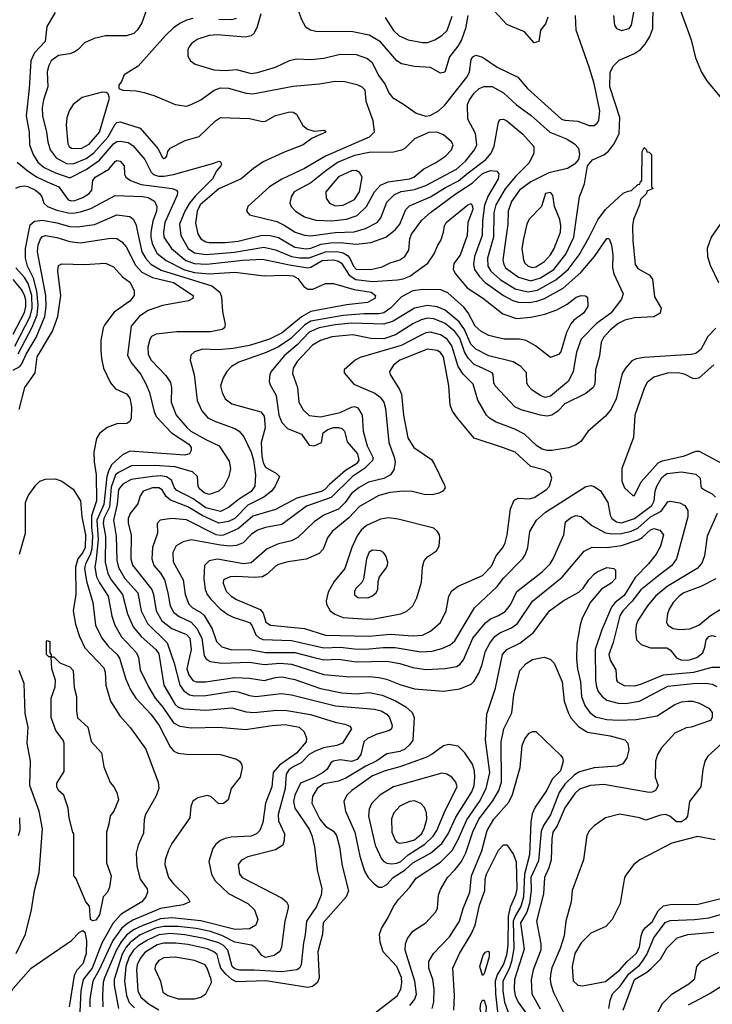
# Model space of a CAD drawing. Extents: x 997026 to 1115308, y 536381 to 619039.
# Tile 257 of 484: x 1053605 to 1057886, y 548331 to 554420. Entities that reach past the tile are written whole.
import ezdxf

# ---------------------------------------------------------------- set-up
doc = ezdxf.new("R2010")
doc.units = 0

msp = doc.modelspace()

# ---------------------------------------------------------------- linework, layer by layer
at = {"layer": '0CON20XD'}
for points in [[(1054401.2, 554515), (1054358.9, 554401.1), (1054332.6, 554357.4), (1054311.2, 554335), (1054265, 554320), (1054135, 554318.9), (1054065, 554303.6), (1054005, 554275.5), (1053967.1, 554235), (1053942.1, 554217.9), (1053915, 554208.2), (1053845, 554197.9), (1053799.5, 554165), (1053784, 554136), (1053775, 554097.5), (1053778.2, 554005), (1053751.6, 553925), (1053743.6, 553875), (1053745.3, 553825), (1053771.3, 553725), (1053778.2, 553665), (1053792.7, 553615), (1053829.6, 553565), (1053895, 553529.8), (1053935, 553527.7), (1054015, 553562.2), (1054063.5, 553596.5), (1054151.2, 553695), (1054195, 553773.8), (1054205, 553783.8), (1054225, 553787.1), (1054348.5, 553748.5), (1054460.9, 553620.9), (1054485, 553570), (1054495, 553562), (1054506.7, 553565), (1054513.3, 553575), (1054521.2, 553605), (1054535.7, 553624.3), (1054627.1, 553672.9), (1054713.5, 553696.5), (1054815, 553793.5), (1054845, 553814.4), (1055025, 553809.4), (1055105, 553790), (1055125, 553792.5), (1055185, 553827.1), (1055275, 553849.2), (1055295, 553847.1), (1055316, 553835), (1055355.5, 553765.5), (1055383.4, 553743.4), (1055425, 553730), (1055486.1, 553736.1), (1055497.5, 553725), (1055412.3, 553687.7), (1055356.7, 553645), (1055235, 553599.2), (1055109.7, 553540.3), (1055050.2, 553499.8), (1054974.3, 553435), (1054835, 553374.3), (1054720.6, 553275), (1054702.1, 553235), (1054691.1, 553161.1), (1054705.5, 553095.5), (1054725.3, 553065), (1054754.5, 553045), (1054775, 553040.9), (1054875, 553041.2), (1054955, 553050.3), (1055095, 553084.8), (1055145, 553086.5), (1055205, 553073), (1055305, 553012.1), (1055375, 553002.4), (1055405, 553006.9), (1055468.8, 553031.2), (1055525, 553040.3), (1055585, 553041.3), (1055685, 553030.5), (1055775, 553041.2), (1055868.9, 553075), (1055925, 553119.3), (1055954.8, 553155.2), (1055991.8, 553245), (1056015, 553268), (1056144.9, 553325.1), (1056237.4, 553382.6), (1056317, 553423), (1056377.9, 553472.1), (1056485.9, 553554.1), (1056519.3, 553595), (1056537.6, 553637.6), (1056564.4, 553785.6), (1056575, 553802), (1056595, 553804.3), (1056615, 553794.3), (1056715, 553711.1), (1056783.1, 553635), (1056783.1, 553595), (1056754.6, 553535), (1056669.4, 553450.6), (1056605, 553374.2), (1056547.6, 553275), (1056536.4, 553225), (1056534.5, 553075), (1056496.5, 552945), (1056498.6, 552895), (1056516.2, 552865), (1056575, 552813.4), (1056667.1, 552755), (1056745, 552737.4), (1056805, 552746.6), (1056919.4, 552810.6), (1056995.2, 552875), (1057062.3, 552965), (1057125.8, 553075), (1057178.1, 553181.9), (1057225, 553245.7), (1057335, 553346.2), (1057365, 553360), (1057387.5, 553362.5), (1057425, 553400), (1057438.3, 553401.7), (1057441.7, 553418.3), (1057450, 553425), (1057452.5, 553605), (1057465, 553630), (1057480, 553615), (1057481.7, 553601.7), (1057495, 553600), (1057510, 553585), (1057510, 553385), (1057520, 553375), (1057481.7, 553358.3), (1057480, 553345), (1057442.5, 553307.5), (1057436.7, 553275), (1057399.4, 553185), (1057393.6, 553145), (1057393.8, 553055), (1057408.6, 552905), (1057425, 552880.8), (1057473.3, 552855), (1057495, 552842), (1057515.8, 552815), (1057529.2, 552705), (1057570.8, 552635), (1057563.8, 552605), (1057525, 552581.9), (1057405.5, 552575.5), (1057345, 552560.7), (1057305, 552541.4), (1057255, 552500.4), (1057213.3, 552455), (1057198.2, 552425), (1057188.5, 552341.5), (1057163.9, 552255), (1057159.1, 552165), (1057149.5, 552145), (1057105, 552108.9), (1056975.3, 552044.7), (1056930.2, 551999.8), (1056895, 551974.6), (1056865, 551966.9), (1056825, 551973.2), (1056705, 552006.2), (1056665.7, 552025), (1056544.4, 552155), (1056535.6, 552175), (1056531.4, 552225), (1056524.4, 552235), (1056465.5, 552264.5)], [(1054675, 554427.2), (1054635, 554416.8), (1054595, 554396.9), (1054555, 554370), (1054505, 554320.9), (1054337.1, 554132.9), (1054250.5, 554079.5), (1054235, 554037.5), (1054217.5, 554015), (1054217.5, 553995), (1054242.9, 553982.9), (1054325, 553980), (1054375, 553969.4), (1054439.1, 553949.1), (1054565, 553894.4), (1054635, 553885.6), (1054665, 553894.4), (1054725, 553924.5), (1054806.8, 553983.2), (1054845, 553997.4), (1054896.3, 553996.3), (1055005, 553965.3), (1055045, 553961.8), (1055295, 554009.3), (1055457.9, 554022.1), (1055555, 554039.6), (1055615, 554038.2), (1055689.5, 554019.5), (1055720, 554005), (1055737.5, 553985), (1055744.3, 553915), (1055786.9, 553796.9), (1055795.2, 553724.8), (1055765, 553693.3), (1055495, 553576.1), (1055365, 553500.3), (1055225, 553433.4), (1055149.1, 553385), (1055014, 553265), (1055006.2, 553235), (1055025, 553212), (1055195, 553171.9), (1055239.9, 553149.9), (1055306.7, 553105), (1055366.1, 553086.1), (1055405, 553083.5), (1055555, 553102.8), (1055672.8, 553107.2), (1055741.7, 553128.3), (1055815, 553165.5), (1055836.4, 553193.6), (1055875, 553292.2), (1055920.7, 553339.3), (1055963.2, 553356.8), (1056045, 553369.4), (1056115, 553395.2), (1056305, 553494.3), (1056361.2, 553545), (1056416, 553615), (1056430, 553645), (1056421.5, 553715), (1056374.1, 553805), (1056373.8, 553895), (1056384.7, 553925), (1056415, 553966.2), (1056445, 553993.1), (1056475, 554007.2), (1056525, 554006.5), (1056595, 553968.1), (1056675, 553893.3), (1056767.3, 553827.3), (1056882.7, 553725), (1056985, 553682.6), (1057035, 553652.5), (1057058.1, 553625), (1057065.8, 553585), (1057058.8, 553555), (1057033.6, 553526.4), (1056990, 553500), (1056875, 553471.8), (1056763.9, 553416.1), (1056695, 553364.7), (1056645.3, 553295), (1056624.2, 553235), (1056621.1, 553155), (1056591.7, 552935), (1056596.9, 552905), (1056608.4, 552885), (1056687.4, 552827.4), (1056764.1, 552804.1), (1056825, 552823.4), (1056907.5, 552875), (1056981.1, 552968.9), (1057029.4, 553075), (1057042.4, 553165), (1057065.4, 553324.6), (1057095.6, 553405), (1057114.1, 553515.9), (1057145, 553552), (1057215, 553583.1), (1057245, 553606.9), (1057278.7, 553651.3), (1057311.2, 553715), (1057313.7, 553815), (1057253.4, 554003.4), (1057254.7, 554095.3), (1057275.5, 554135), (1057310.9, 554169.1), (1057405, 554209.6), (1057441.8, 554235), (1057471.5, 554268.5), (1057500, 554315), (1057519.1, 554365), (1057519.8, 554515)], [(1056375.2, 554445), (1056360, 554365), (1056335.2, 554295), (1056313.3, 554256.7), (1056260.6, 554189.4), (1056233.3, 554095), (1056205, 554089.2), (1056143.7, 554123.7), (1056045, 554129.2), (1055965, 554147.5), (1055935, 554165.5), (1055835, 554281.8), (1055765, 554324.1), (1055665, 554344.7), (1055435, 554346.4), (1055401.2, 554355), (1055373.7, 554373.7), (1055348.3, 554418.3), (1055303.6, 554545)], [(1057675.2, 554515), (1057755.3, 554295), (1057783, 554183), (1057819.4, 554095), (1057852, 554042), (1057942.1, 553932.1)], [(1053823.8, 554465), (1053771.8, 554378.2), (1053763.1, 554285), (1053695.8, 554214.2), (1053673.8, 554165), (1053664.2, 553995), (1053644.2, 553825), (1053663.4, 553723.4), (1053664.7, 553645), (1053687.4, 553585), (1053717.8, 553537.8), (1053756.8, 553505), (1053825, 553472.2), (1053915, 553441.6), (1054015, 553493.3), (1054098.1, 553551.9), (1054185, 553650.9), (1054205, 553666), (1054225, 553668.3), (1054275, 553661.1), (1054305, 553642.4), (1054377.3, 553555), (1054416.9, 553476.9), (1054432.6, 553462.6), (1054462.4, 553452.4), (1054495, 553451.7), (1054555, 553463.2), (1054805, 553531.4), (1054835, 553545.6), (1054845, 553541.2), (1054852.5, 553525), (1054848.6, 553515), (1054823, 553487), (1054797.5, 553435), (1054690.6, 553329.4), (1054654.4, 553285), (1054625.7, 553235), (1054593.2, 553155), (1054600.9, 553085), (1054646.6, 553005), (1054685, 552978.7), (1054757.6, 552967.6), (1054931.9, 552981.9), (1055112.9, 553012.9), (1055185, 552997.2), (1055284.9, 552954.9), (1055336.6, 552946.6), (1055395, 552946.9), (1055495, 552984.4), (1055565, 552985.7), (1055605, 552977.2), (1055631.4, 552961.4), (1055645.2, 552945), (1055667.5, 552895), (1055685, 552877.6), (1055776.2, 552875), (1055845, 552891.2), (1055893.8, 552916.2), (1055955, 552935.3), (1055984.6, 552955), (1056009.3, 552995), (1056016.5, 553065), (1056027.2, 553092.8), (1056090.5, 553179.5), (1056145, 553228.2), (1056302.2, 553345), (1056401.3, 553408.7), (1056465, 553467.9), (1056515, 553487.5), (1056553.4, 553483.4), (1056566, 553466), (1056562.9, 553435), (1056500.1, 553329.9), (1056476.9, 553273.1), (1056465.5, 553175), (1056464.1, 553085), (1056415.6, 552955), (1056409.8, 552905), (1056416.5, 552875), (1056444.3, 552834.3), (1056481.8, 552795), (1056595, 552713.8), (1056653.1, 552683.1), (1056685, 552673.4), (1056755, 552670.8), (1056801.9, 552678.1), (1056849.1, 552695), (1056965, 552760.4), (1057073.5, 552856.5), (1057157.5, 552955), (1057235, 553066.5), (1057245, 553066.7), (1057250.2, 553060.2), (1057262.5, 553025), (1057270.2, 552965), (1057269.7, 552885), (1057277.7, 552847.7), (1057334.6, 552725), (1057325, 552690.6), (1057258.8, 552605), (1057169.8, 552540.2), (1057075.2, 552444.8), (1057047.4, 552362.6), (1057026.1, 552245), (1056997.5, 552185), (1056885, 552090.9), (1056852.5, 552082.5), (1056822.2, 552095), (1056770.7, 552130.7), (1056747.5, 552155), (1056740.5, 552175), (1056736.5, 552235), (1056703.5, 552275), (1056655, 552303.4), (1056505, 552341), (1056425, 552381.2), (1056394.1, 552414.1), (1056353.8, 552503.8), (1056322, 552552), (1056235, 552623.4), (1056185, 552644.8), (1056125, 552653), (1056045, 552635.2), (1055913.7, 552556.3), (1055855, 552536.2), (1055655, 552542.2), (1055555, 552533.2), (1055456.4, 552513.6), (1055395, 552488.3), (1055320.5, 552409.5), (1055239.7, 552340.3), (1055158.5, 552245), (1055150, 552225), (1055147.1, 552185), (1055151.4, 552165), (1055189.6, 552095), (1055205.9, 551975), (1055225, 551929.4), (1055260.7, 551890.7), (1055346.2, 551856.2), (1055395, 551788.2), (1055425, 551785.4), (1055470, 551805), (1055480.8, 551865), (1055508.6, 551885), (1055545, 551896.8), (1055575, 551898.3), (1055595, 551891.8), (1055612, 551875), (1055629.9, 551809.9), (1055693.5, 551735), (1055700.2, 551695), (1055686.8, 551673.2), (1055617.9, 551632.1), (1055520, 551545), (1055491.1, 551515), (1055468.1, 551501.9), (1055318.8, 551461.2), (1055185, 551389.8), (1055045, 551348.6), (1054957.6, 551272.4), (1054865, 551231.8), (1054845, 551229), (1054819.6, 551235), (1054635, 551326.7), (1054545, 551335.3), (1054472.5, 551325), (1054454.4, 551305), (1054456.7, 551245), (1054424.7, 551155.3), (1054421.1, 551085), (1054433.1, 551045), (1054475, 550996.9), (1054500.8, 550955), (1054520.7, 550875), (1054533.8, 550795), (1054555.8, 550755.8), (1054589.6, 550729.6), (1054665, 550693.9), (1054700.6, 550655), (1054730.9, 550595), (1054745.6, 550485.6), (1054757, 550467), (1054781.7, 550451.7), (1054855, 550440.2), (1055025, 550447), (1055115, 550431.9), (1055215, 550439.5), (1055284.5, 550434.5), (1055485, 550371.4), (1055645, 550355.8), (1055765, 550358.8), (1055825, 550352.1), (1055872.4, 550342.4), (1055955, 550309.3), (1056045, 550281.3), (1056225, 550266.7), (1056325, 550281.5), (1056395, 550311.1), (1056415, 550330), (1056442.3, 550377.7), (1056461.3, 550425), (1056484.8, 550515.2), (1056511.8, 550565), (1056542.7, 550605), (1056572.7, 550627.3), (1056645, 550658.8), (1056682.7, 550685), (1056775, 550824.6), (1056957.1, 550972.9), (1057095, 551132.1), (1057143.1, 551156.9), (1057236.1, 551156.1), (1057325, 551168.4), (1057427.3, 551202.7), (1057453, 551217), (1057505, 551264.2), (1057525, 551273.6), (1057562.6, 551262.6), (1057583.6, 551235), (1057566.2, 551163.8), (1057539.6, 551115), (1057491.5, 551055), (1057408.8, 550971.2), (1057340.4, 550859.6), (1057285.4, 550814.6), (1057263.6, 550786.4), (1057203.2, 550646.8), (1057161.6, 550525), (1057164.4, 550334.4), (1057169.7, 550295), (1057181.5, 550265), (1057204.8, 550234.8), (1057235, 550211.3), (1057305, 550192.9), (1057350.1, 550190.1), (1057435, 550205.3), (1057611.7, 550298.3), (1057767.5, 550315), (1057845, 550317.3), (1057885, 550310.8), (1057915, 550296.6)], [(1055094.8, 554455.2), (1055073.5, 554375), (1055053.6, 554336.4), (1055035, 554320), (1054998.9, 554311.1), (1054825, 554326.7), (1054775, 554322.3), (1054705, 554299.5), (1054669.2, 554275), (1054655, 554256.2), (1054644.1, 554234.1), (1054644, 554195), (1054661.2, 554165), (1054690, 554145), (1054805, 554109.5), (1054875, 554104.6), (1054945, 554111.2), (1055035, 554087.5), (1055075, 554093.5), (1055185, 554126.5), (1055273.1, 554166.9), (1055315, 554177.5), (1055405, 554172.7), (1055485, 554181.5), (1055585, 554205.4), (1055685.3, 554205.3), (1055755, 554180), (1055782.5, 554155), (1055822.4, 554075), (1055862.2, 554022.2), (1055887, 553967), (1055908.5, 553938.5), (1055978.1, 553898.1), (1056055, 553841.2), (1056115, 553823.8), (1056142.3, 553827.7), (1056193.2, 553856.8), (1056231.4, 553888.6), (1056369.4, 554065), (1056384.7, 554095), (1056396.3, 554173.7), (1056405, 554189.2), (1056425, 554199.2), (1056465, 554188), (1056555.8, 554125), (1056683.8, 554063.8), (1056744.4, 553995), (1056954.4, 553804.4), (1056975, 553797.5), (1057055, 553791.1), (1057125, 553764.5), (1057155, 553765.6), (1057175, 553780), (1057185, 553796.2), (1057190, 553855), (1057155.2, 554025.2), (1057125.5, 554125), (1057044.5, 554355), (1057040, 554445)], [(1055863.7, 554433.7), (1055915, 554353.6), (1055950.6, 554320.6), (1056005, 554295.4), (1056095, 554278.8), (1056125, 554277.9), (1056170, 554295), (1056215, 554320.9), (1056246.6, 554353.4), (1056278.7, 554441.3)], [(1056870.4, 554435), (1056855.4, 554394.6), (1056824, 554355), (1056813.3, 554285), (1056785, 554276.2), (1056724.6, 554344.6), (1056615, 554390), (1056535, 554476.1)], [(1057276, 554445), (1057282, 554385), (1057293.3, 554365), (1057325, 554352.9), (1057371.2, 554365), (1057385.8, 554385), (1057403.2, 554476.8)], [(1054942.3, 554427.7), (1054915, 554419.3), (1054835, 554421)], [(1053985, 553623.9), (1054035, 553649.5), (1054098.1, 553725), (1054158.8, 553935), (1054150.7, 553960.7), (1054139.5, 553969.5), (1054115, 553972), (1053991.3, 553938.7), (1053935.6, 553895), (1053910, 553855), (1053896.6, 553813.4), (1053891.9, 553768.1), (1053902.6, 553652.6), (1053911.5, 553635), (1053925, 553624.7), (1053985, 553623.9)], [(1055535, 553174.8), (1055624.8, 553185.2), (1055691.3, 553208.7), (1055749.2, 553265), (1055797.9, 553355), (1055835, 553395.8), (1055882.6, 553417.4), (1056013.8, 553435), (1056041.9, 553445), (1056102.2, 553497.8), (1056175, 553534.6), (1056237.1, 553575), (1056274.3, 553615), (1056284.2, 553645), (1056274, 553665), (1056225, 553708), (1056183.6, 553723.6), (1056133, 553723), (1056045, 553683.8), (1055986.2, 553623.8), (1055965, 553612.2), (1055915, 553601.2), (1055765, 553598.1), (1055675, 553580.7), (1055572.3, 553537.7), (1055497.6, 553485), (1055405, 553411.2), (1055301.5, 553355), (1055283.5, 553325), (1055274.4, 553285), (1055282.2, 553265), (1055308.9, 553235), (1055365, 553199.6), (1055435, 553179.2), (1055535, 553174.8)], [(1053588.3, 553538.3), (1053660.1, 553480.1), (1053712.3, 553445), (1053775, 553416.3), (1053846, 553386), (1053905, 553305.7), (1053925, 553299), (1053945, 553301.5), (1053995, 553319.6), (1054034.6, 553345), (1054051.5, 553365), (1054057.7, 553425), (1054071.5, 553445), (1054154.8, 553495.2), (1054195, 553543.5), (1054205, 553549.1), (1054225, 553545.5), (1054250, 553515), (1054253.1, 553465), (1054260.6, 553445), (1054289.4, 553425), (1054355, 553401.2), (1054546.5, 553376.5), (1054574.7, 553364.7), (1054580.5, 553355), (1054577.7, 553335), (1054501.9, 553165), (1054493.4, 553105), (1054495.2, 553075), (1054543.4, 553005), (1054630.8, 552930.8), (1054685, 552911.9), (1054761.6, 552908.4), (1054985, 552932.8), (1055105, 552938), (1055272.7, 552902.7), (1055385, 552886), (1055405, 552890), (1055475, 552929.7), (1055545, 552935.1), (1055575, 552927.2), (1055593.1, 552915), (1055640.5, 552840.5), (1055683.4, 552813.4), (1055785, 552800.9), (1055940, 552810), (1055975, 552816.2), (1056017.1, 552832.9), (1056128.6, 552915), (1056167.6, 552972.4), (1056188.6, 553025), (1056208, 553055), (1056224.4, 553105.6), (1056230, 553145), (1056241.9, 553165), (1056375, 553275.6), (1056395, 553282.5), (1056404.5, 553265), (1056405.2, 553245), (1056375.6, 553165), (1056370.6, 553085), (1056327.1, 552962.9), (1056288.5, 552911.5), (1056284.5, 552875), (1056298.3, 552848.3), (1056371.7, 552761.7), (1056465, 552699.5), (1056591.1, 552601.1), (1056675, 552572.5), (1056765, 552580.9), (1056851.8, 552598.2), (1056925, 552626.2), (1056988.8, 552661.2), (1057045, 552703.1), (1057075, 552714.2), (1057102.3, 552712.3), (1057115, 552702.5), (1057115.8, 552645.8), (1057090, 552605), (1057029.4, 552560.6), (1057010.6, 552539.4), (1056984.8, 552485.2), (1056950.6, 552365), (1056935, 552349.2), (1056885, 552330), (1056793.8, 552403.8), (1056736.4, 552436.4), (1056695, 552443.3), (1056600, 552445), (1056545, 552455.6), (1056505, 552467.5), (1056455, 552492.7), (1056420.9, 552525), (1056377.7, 552607.7), (1056351.1, 552641.1), (1056251.3, 552731.3), (1056208.8, 552748.8), (1056098.9, 552751.1), (1056035, 552743.1), (1055965, 552705.5), (1055895.9, 552635), (1055855, 552606.5), (1055825, 552600.4), (1055735, 552600.2), (1055605, 552590.7), (1055403.8, 552556.2), (1055366.5, 552533.5), (1055280.9, 552449.1), (1055205, 552396.3), (1055128, 552362), (1054958.3, 552301.7), (1054914.4, 552275), (1054884.4, 552245), (1054862.2, 552205), (1054846.9, 552155), (1054855.6, 552115), (1054874.7, 552074.7), (1054915, 552044.5), (1055095, 551994.3), (1055115, 551968.8), (1055122.4, 551895), (1055097.8, 551805), (1055101.2, 551721.2), (1055109.8, 551679.8), (1055125, 551651.5), (1055192.6, 551612.6), (1055211.2, 551595), (1055183.3, 551535), (1055160.5, 551505), (1055114, 551466), (1055015, 551418), (1054935, 551335.7), (1054895, 551315.6), (1054835, 551305.6), (1054733, 551353), (1054645, 551406.7), (1054537.4, 551447.4), (1054510.3, 551470.3), (1054485, 551512.3), (1054465, 551524.7), (1054425, 551524.7), (1054367.5, 551505), (1054348.6, 551475), (1054335.6, 551425), (1054287.5, 551365), (1054275.3, 551335), (1054275.2, 551305.2), (1054292.9, 551235), (1054292.7, 551085), (1054302.5, 551047.5), (1054421.2, 550895), (1054431.9, 550865), (1054448.7, 550765), (1054482.6, 550702.6), (1054544.3, 550654.3), (1054635, 550616.7), (1054656.8, 550595), (1054664.2, 550525), (1054638.1, 550405), (1054649.2, 550369.2), (1054675, 550333.9), (1054695.3, 550325.3), (1054754.2, 550324.2), (1054935, 550351.2), (1055025, 550347.8), (1055115, 550334.2), (1055185, 550352), (1055225, 550355.2), (1055305, 550338.8), (1055464.1, 550284.1), (1055595, 550256.7), (1055685, 550251.7), (1055765, 550258.3), (1055845, 550242.7), (1055927.2, 550207.2), (1055991.2, 550171.2), (1056030.4, 550135), (1056042.5, 550105), (1056033.9, 549965), (1056014.1, 549935), (1055985, 549909.5), (1055955, 549893.9), (1055875, 549879.1), (1055813.2, 549836.8), (1055745, 549804.1), (1055620.8, 549729.2), (1055575, 549711.6), (1055485, 549694.1), (1055444.1, 549665), (1055414.7, 549615), (1055411.3, 549575), (1055459.2, 549475), (1055495, 549432.1), (1055545, 549401.9), (1055562.5, 549375), (1055582.5, 549305), (1055597.6, 549187.6), (1055636.4, 549033.6), (1055622.9, 548995), (1055480.7, 548835), (1055476.7, 548765), (1055447.5, 548655), (1055456.2, 548495), (1055445.6, 548465), (1055415, 548441.2), (1055385, 548435.4), (1055125.2, 548475.2), (1054945, 548469.2), (1054915, 548483.7), (1054878, 548518), (1054848.9, 548555), (1054840.6, 548580.6), (1054825, 548639.6), (1054805, 548656.2), (1054765, 548673.4), (1054645, 548699.8), (1054569.4, 548709.4), (1054495, 548709.8), (1054455, 548698.4), (1054378.6, 548651.4), (1054350, 548615), (1054331.5, 548575), (1054327, 548545), (1054335.8, 548415), (1054354.2, 548375), (1054405, 548331.7), (1054465, 548296.8)], [(1055555, 553268.8), (1055605, 553272.4), (1055675, 553308.4), (1055704.3, 553355), (1055721.1, 553445), (1055705, 553474.4), (1055685, 553487.9), (1055655, 553484.7), (1055575, 553448.1), (1055497.5, 553355), (1055499.1, 553315), (1055519.4, 553285), (1055555, 553268.8)], [(1053581.3, 553378.7), (1053605, 553388.7), (1053635, 553392.9), (1053655, 553388.3), (1053702.5, 553365), (1053727.8, 553345), (1053740.6, 553325), (1053752.9, 553285), (1053775.8, 553265), (1053835, 553240.7), (1053905, 553224.4), (1053935, 553222.7), (1053981.1, 553231.1), (1054045, 553252.7), (1054195, 553331.9), (1054365, 553325.6), (1054399.2, 553319.2), (1054437.8, 553297.8), (1054452.1, 553265), (1054449.6, 553235), (1054427.2, 553172.8), (1054416, 553105), (1054414.8, 553075), (1054423.7, 553035), (1054453.3, 552975), (1054509.7, 552929.7), (1054623.7, 552873.7), (1054685, 552856.4), (1054775, 552849), (1054935, 552858.8), (1055115, 552834.7), (1055245, 552840.2), (1055294.3, 552835), (1055325, 552818.3), (1055360.1, 552770.1), (1055385, 552754.1), (1055416.1, 552753.9), (1055495, 552788), (1055545, 552788.7), (1055672.1, 552752.1), (1055776.7, 552735), (1055803.1, 552715), (1055800, 552695), (1055755, 552670.7), (1055625.7, 552655.7), (1055405, 552615.7), (1055347.6, 552582.4), (1055227.3, 552482.7), (1055149.5, 552445), (1055025, 552405.6), (1054925, 552387.1), (1054831.7, 552378.3), (1054735, 552382.5), (1054685, 552366.5), (1054663.1, 552345), (1054659.4, 552315), (1054683.1, 552225), (1054701.2, 552065), (1054730.7, 552000.7), (1054768.1, 551958.1), (1054815, 551934), (1054935, 551891.8), (1054961.1, 551875), (1054989.9, 551839.9), (1055035, 551744.5), (1055049.2, 551695), (1055062.1, 551605), (1055057.8, 551535), (1055035, 551502.2), (1054962.4, 551457.6), (1054895, 551402.4), (1054845, 551379), (1054755, 551400.2), (1054677.3, 551457.3), (1054637.8, 551477.8), (1054575, 551507.5), (1054561, 551525), (1054542.9, 551572.9), (1054512.5, 551592.5), (1054475, 551597.9), (1054425, 551595.5), (1054294.6, 551575.4), (1054242.9, 551547.1), (1054215.2, 551515), (1054206.4, 551423.6), (1054183.5, 551325), (1054200.2, 551225), (1054206, 551075), (1054215, 551031.5), (1054255.2, 550965), (1054334.2, 550875), (1054356.2, 550765), (1054394.2, 550685), (1054515.8, 550565.8), (1054559.2, 550440.8), (1054595.2, 550305), (1054619.6, 550269.6), (1054655, 550244.8), (1054685, 550238.3), (1054755, 550240.6), (1054925, 550266.4), (1054955, 550262.5), (1055025, 550239.5), (1055065, 550235.3), (1055223.2, 550253.2), (1055285, 550243.7), (1055556.9, 550176.9), (1055798.8, 550155), (1055839.2, 550145), (1055874.5, 550125), (1055890.9, 550105), (1055907.1, 550055), (1055902.5, 550035), (1055891.4, 550025), (1055809.2, 549999.2), (1055755, 549975.2), (1055732.9, 549955), (1055714.2, 549875), (1055690, 549845), (1055655, 549833.4), (1055585, 549841.8), (1055543.3, 549835), (1055528.8, 549825), (1055506, 549785), (1055480.5, 549765), (1055425, 549732.8), (1055341.5, 549698.5), (1055305, 549624.4), (1055297.4, 549585), (1055304.8, 549544.8), (1055393.7, 549413.7), (1055410.8, 549375), (1055426.8, 549305), (1055442.6, 549162.6), (1055471.8, 549045), (1055468.4, 549005), (1055440, 548935), (1055376.9, 548845), (1055369.6, 548760.4), (1055358.3, 548711.7), (1055344.2, 548575), (1055333.9, 548555), (1055316.8, 548543.2), (1055225, 548532.6), (1055055, 548542.8), (1054965, 548541.6), (1054935, 548549.6), (1054917.3, 548565), (1054892.3, 548665), (1054865, 548693.9), (1054835, 548710.7), (1054745, 548737.4), (1054625, 548760.8), (1054535, 548768.2), (1054465, 548761.3), (1054395, 548728.3), (1054337.5, 548692.5), (1054308.1, 548665), (1054282, 548625), (1054260.5, 548565), (1054252.5, 548475), (1054263.9, 548385), (1054282.4, 548342.4), (1054315, 548309.5)], [(1056775, 552888.2), (1056795, 552892.2), (1056849.1, 552925), (1056885, 552964.6), (1056908.6, 553005), (1056947.3, 553105), (1056950, 553145), (1056944, 553184), (1056911.4, 553265), (1056900.8, 553335), (1056885, 553351.4), (1056855, 553343.8), (1056830.8, 553265), (1056753.8, 553186.2), (1056740.4, 553155), (1056718.5, 553065), (1056708.9, 553005), (1056718.2, 552935), (1056728.2, 552915), (1056748.6, 552895), (1056775, 552888.2)], [(1053596, 552354), (1053682.3, 552517.7), (1053713.1, 552595), (1053719.1, 552655), (1053711.3, 552741.3), (1053690.5, 552820.5), (1053653.3, 552895), (1053641, 552945), (1053641.5, 553005), (1053669.5, 553150.5), (1053697, 553173), (1053745, 553180), (1053835, 553164), (1053915, 553140.7), (1053961.7, 553138.3), (1054067.5, 553152.5), (1054205, 553212.3), (1054285, 553203.5), (1054306.6, 553186.6), (1054322.3, 553155), (1054360.2, 552985), (1054383.4, 552943.4), (1054415, 552908.1), (1054479.9, 552869.9), (1054793.3, 552773.3), (1054841.5, 552735), (1054852.5, 552705), (1054857.8, 552615), (1054875.8, 552534.2), (1054870.8, 552515), (1054856.7, 552503.3), (1054785, 552490), (1054575, 552490), (1054448.8, 552475), (1054419.2, 552460.8), (1054408.5, 552441.5), (1054396, 552395), (1054398.7, 552348.7), (1054416.9, 552315), (1054508.4, 552218.4), (1054535.9, 552175.9), (1054542.3, 552145), (1054541.2, 552055), (1054572.7, 551975), (1054639.3, 551895), (1054663.1, 551875), (1054755, 551823.1), (1054838.1, 551785), (1054898.9, 551688.9), (1054906.9, 551645), (1054897.5, 551595), (1054867.4, 551532.6), (1054835, 551504.4), (1054775, 551484), (1054745, 551494.1), (1054715, 551520.5), (1054708.2, 551535), (1054703.2, 551595), (1054672.8, 551622.8), (1054563.8, 551653.8), (1054437.3, 551662.7), (1054295, 551659.8), (1054215, 551619.4), (1054197.9, 551605), (1054170.3, 551529.7), (1054158.8, 551405), (1054125.1, 551334.9), (1054120.4, 551305), (1054135.7, 551225), (1054132.8, 551065), (1054150, 550995), (1054170.4, 550955), (1054240.5, 550865), (1054271.4, 550745), (1054305.5, 550665.5), (1054355.9, 550605), (1054445.3, 550525), (1054465, 550497.8), (1054494.7, 550305), (1054565, 550185.4), (1054585, 550168.7), (1054617.6, 550157.6), (1054755, 550150.2), (1054915, 550163.5), (1055005, 550140.2), (1055055, 550135.2), (1055195, 550149.2), (1055255, 550148.3), (1055402.8, 550122.8), (1055555, 550075.9), (1055615, 550063.8), (1055645, 550050.6), (1055655.8, 550035), (1055599.1, 549945), (1055565, 549931.3), (1055482.5, 549917.5), (1055426.2, 549895), (1055394.6, 549875.4), (1055345.4, 549824.6), (1055298.8, 549801.2), (1055268.7, 549781.3), (1055251.5, 549755), (1055245.2, 549665), (1055203.3, 549505), (1055204.7, 549465), (1055240.6, 549385), (1055240, 549345), (1055230.8, 549315), (1055185, 549286.7), (1055015, 549243.6), (1054975, 549222.9), (1054954.3, 549195), (1054964.3, 549135), (1054980.8, 549115), (1055227.6, 548987.6), (1055254, 548965), (1055264.2, 548945), (1055264.3, 548925), (1055242.7, 548845), (1055222.7, 548685), (1055213.1, 548656.9), (1055178.3, 548631.7), (1055125, 548621.2), (1055101.7, 548631.7), (1055076.5, 548665), (1055059.2, 548685), (1055037.2, 548697.2), (1054935, 548716), (1054855, 548756.6), (1054785, 548780.4), (1054695, 548799.5), (1054585, 548812.6), (1054495, 548811.8), (1054445, 548800.8), (1054350.4, 548759.6), (1054287.1, 548712.9), (1054263.1, 548685), (1054239, 548641), (1054188, 548485), (1054188.4, 548448.4), (1054214.5, 548304.5)], [(1057935.3, 553154.7), (1057878.9, 553075), (1057853.3, 553005), (1057855.6, 552955.6), (1057872, 552902), (1057923.6, 552793.6)], [(1053565, 552251.7), (1053605.5, 552274.5), (1053618.8, 552291.2), (1053645, 552351.2), (1053706.5, 552453.5), (1053760.2, 552585), (1053768.4, 552645), (1053765.5, 552715), (1053714.8, 552984.8), (1053719.3, 553025), (1053732.8, 553065), (1053745, 553078.5), (1053765, 553085.3), (1053835, 553073.6), (1053915, 553047.7), (1053980.4, 553040.4), (1054165, 553069.4), (1054205, 553067.3), (1054235.2, 553045.2), (1054262, 553015), (1054321.3, 552901.3), (1054359.1, 552859.1), (1054424.6, 552824.6), (1054555, 552793.7), (1054676.9, 552715), (1054674.2, 552695), (1054648.3, 552681.7), (1054487.4, 552652.6), (1054398.7, 552621.3), (1054345, 552585.9), (1054293.3, 552525), (1054271.3, 552345), (1054291.3, 552301.3), (1054353.2, 552225), (1054385, 552166.9), (1054407.8, 552115), (1054436, 551995), (1054448.5, 551965), (1054543.8, 551863.8), (1054651.2, 551795), (1054663.6, 551775), (1054665.4, 551754.6), (1054655, 551734.4), (1054625, 551726.2), (1054285, 551751.9), (1054240.6, 551729.4), (1054175, 551668.6), (1054155.1, 551634.9), (1054143.7, 551595), (1054125, 551422.5), (1054080.5, 551325), (1054090.3, 551205), (1054077.1, 551085), (1054069, 551035), (1054080.2, 550975), (1054097.1, 550937.1), (1054152.5, 550855), (1054175, 550731.2), (1054191.9, 550675), (1054233.1, 550603.1), (1054326.6, 550505), (1054338.4, 550475), (1054349.1, 550399.1), (1054401.6, 550295), (1054442.4, 550225), (1054489.2, 550169.2), (1054555, 550071.9), (1054595, 550051.8), (1054665, 550041.6), (1054835, 550045.3), (1054999.5, 550029.5), (1055165.6, 550054.4), (1055245, 550061.1), (1055333.1, 550045), (1055363.8, 550015), (1055377, 549977), (1055374.7, 549955), (1055315, 549884.8), (1055210.4, 549809.6), (1055172.4, 549765), (1055162.4, 549675), (1055123.4, 549575), (1055107.8, 549455), (1055089.5, 549405), (1055068.5, 549385), (1055035, 549370.2), (1054912.5, 549365), (1054875, 549357.1), (1054846.5, 549343.5), (1054818.1, 549321.9), (1054797.8, 549295), (1054774.4, 549215), (1054789.6, 549135), (1054813.6, 549095), (1054895, 549015.9), (1055014.8, 548954.8), (1055056.2, 548915), (1055077.5, 548855), (1055065, 548820.9), (1055025, 548797.2), (1054935.7, 548794.3), (1054725, 548848), (1054545, 548866.4), (1054475, 548858.7), (1054365, 548819), (1054307.7, 548792.3), (1054265, 548757.9), (1054232.6, 548717.4), (1054203.1, 548666.9), (1054128.9, 548495), (1054120.6, 548465), (1054116.5, 548385), (1054118.3, 548315)], [(1053601.5, 552008.5), (1053637.3, 552145), (1053700.5, 552235), (1053713.4, 552335), (1053807.3, 552492.7), (1053840.3, 552585), (1053858.2, 552715), (1053840.9, 552865), (1053845, 552900), (1053865, 552909.2), (1054005, 552905.4), (1054135, 552914.4), (1054185, 552891.4), (1054240.2, 552830.2), (1054285.8, 552795.8), (1054311.9, 552745), (1054311.9, 552715), (1054285, 552680), (1054189.5, 552610.5), (1054131.1, 552535), (1054121.1, 552515), (1054106.9, 552435), (1054105.6, 552375), (1054109.5, 552325), (1054123.5, 552265), (1054165, 552174), (1054197.4, 552137.4), (1054265, 552106), (1054285, 552078.8), (1054295.4, 552025), (1054293.6, 551956.4), (1054285, 551934), (1054267.3, 551922.7), (1054205, 551920.8), (1054145, 551896.9), (1054098.6, 551861.4), (1054079.4, 551830.6), (1054063.8, 551745), (1054064.6, 551685), (1054076.9, 551605), (1054079, 551445), (1054048.3, 551351.7), (1054049.1, 551279.1), (1054054.7, 551225), (1054051.5, 551148.5), (1054040.1, 551109.9), (1054011.5, 551055), (1054005.5, 551025), (1054016.6, 550946.6), (1054057.1, 550815), (1054072.4, 550675), (1054111.8, 550595), (1054153.7, 550543.7), (1054205, 550496.2), (1054221.4, 550471.4), (1054261.3, 550341.3), (1054289.6, 550275), (1054323.1, 550225), (1054414.6, 550125), (1054465.9, 550055), (1054535, 549922.9), (1054556.6, 549896.6), (1054585, 549883.5), (1054635, 549877.5), (1054846.4, 549876.4), (1054945, 549846), (1054963.9, 549833.9), (1054975.9, 549815.9), (1054980, 549795), (1054968, 549735), (1054911.2, 549665), (1054893.8, 549595), (1054865, 549572), (1054835, 549570), (1054785.6, 549615.6), (1054762.7, 549622.7), (1054705, 549607.1), (1054675, 549586.2), (1054662, 549555), (1054656, 549485), (1054545.6, 549325), (1054524.4, 549285), (1054504.4, 549225), (1054502.5, 549195), (1054525.5, 549115), (1054555, 549076.9), (1054645, 548990), (1054656.7, 548965), (1054615, 548946.9), (1054475, 548923.6), (1054305, 548850.7), (1054265, 548826.6), (1054235, 548799.6), (1054180.3, 548725), (1054096.9, 548545), (1054056.2, 548475), (1054038.6, 548365), (1054039.1, 548315)], [(1053575, 552400.2), (1053670.4, 552585), (1053681.9, 552635), (1053679, 552715), (1053657.4, 552787.4), (1053635, 552824.4), (1053579.8, 552885)], [(1053565, 552475.2), (1053635, 552608.9), (1053642.8, 552645), (1053641.6, 552685), (1053635, 552716.2), (1053615, 552751.9), (1053565, 552813.4)], [(1056465.5, 552264.5), (1056415, 552288.1), (1056376.7, 552326.7), (1056354.9, 552364.9), (1056325, 552450.6), (1056295, 552491.3), (1056235, 552541.5), (1056165, 552570), (1056125, 552574), (1056087, 552563), (1056035, 552538.4), (1055928.5, 552471.5), (1055855, 552445.2), (1055775, 552448.6), (1055665, 552470.9), (1055535, 552458.5), (1055464.3, 552435), (1055415, 552407.1), (1055319.6, 552305), (1055296, 552265), (1055291.5, 552231.5), (1055322.2, 552145), (1055330, 552055), (1055356.8, 552006.8), (1055395, 551971.8), (1055465, 551964.2), (1055585, 551990.9), (1055655, 552023.8), (1055675, 552026.9), (1055695, 552019.1), (1055721.1, 551975), (1055727.6, 551875), (1055753.2, 551785), (1055787.5, 551715), (1055786.9, 551695), (1055736, 551644), (1055661.7, 551595), (1055529.6, 551465), (1055377.8, 551412.2), (1055225, 551298.8), (1055125, 551279.8), (1055075, 551262.1), (1055035, 551236), (1054985.2, 551184.8), (1054945, 551168.3), (1054905.2, 551164.8), (1054845, 551169.7), (1054665, 551203.3), (1054615, 551190.8), (1054571.5, 551165), (1054552, 551125), (1054553.8, 551066.2), (1054614.6, 550955), (1054627.6, 550865), (1054650.4, 550805), (1054670, 550785), (1054724.8, 550754.8), (1054744.6, 550735), (1054793.5, 550653.5), (1054820.5, 550575), (1054855, 550540.9), (1054915, 550523.3), (1055025, 550524.4), (1055125, 550505.9), (1055305, 550507), (1055425.5, 550475.5), (1055485, 550460.8), (1055575, 550464.8), (1055685, 550448.1), (1055875, 550452.1), (1055955, 550439.4), (1056035, 550412.9), (1056115, 550401.2), (1056235, 550406.7), (1056305, 550420.4), (1056325, 550432.9), (1056348.6, 550461.4), (1056405.8, 550595), (1056485, 550690.8), (1056514.4, 550715.6), (1056565, 550736.1), (1056605, 550760.4), (1056638, 550802), (1056677.1, 550882.9), (1056835, 551004.6), (1056882.9, 551055), (1056901.8, 551085), (1056968.1, 551235), (1056978.6, 551315), (1057015, 551343.6), (1057045, 551354.5), (1057075, 551348.1), (1057141.3, 551291.3), (1057225, 551247.1), (1057265, 551240.6), (1057325, 551241.7), (1057385, 551256.1), (1057425, 551275.2), (1057503.9, 551345), (1057569.3, 551380.7), (1057612.1, 551437.9), (1057625, 551442.5), (1057685, 551431.5), (1057715.3, 551415.3), (1057734.4, 551385), (1057734.5, 551345), (1057665.3, 551084.7), (1057635.4, 551045), (1057556.8, 550985), (1057445, 550894.1), (1057388.5, 550821.5), (1057333.8, 550765), (1057315, 550732.2), (1057272.3, 550567.7), (1057246.7, 550495), (1057255, 550458), (1057289.3, 550399.3), (1057294.4, 550335), (1057300, 550325), (1057342.2, 550302.2), (1057405, 550300), (1057445, 550310.2), (1057585, 550367.4), (1057771.2, 550385), (1057885, 550415.3), (1057935.3, 550415.3)], [(1057907.9, 552512.1), (1057858.7, 552461.3), (1057815, 552380.4), (1057785, 552355.9), (1057755, 552349.2), (1057465, 552331.1), (1057415, 552322.9), (1057389.5, 552310.5), (1057348.5, 552265), (1057328.8, 552231.2), (1057290.9, 552075), (1057261.7, 552011.7), (1057225, 551968.1), (1057116.4, 551873.6), (1057075, 551814), (1057045, 551790), (1056997.1, 551772.9), (1056895, 551755.2), (1056865, 551755.8), (1056834.8, 551764.8), (1056802.1, 551785), (1056726.1, 551856.1), (1056665, 551887.2), (1056550.1, 551930.1), (1056508.9, 551955), (1056489.5, 551975), (1056437, 552067), (1056407.6, 552165), (1056346.9, 552226.9), (1056316.1, 552275), (1056275, 552402.7), (1056247.4, 552445), (1056205, 552471.6), (1056145, 552486.7), (1056115, 552484.2), (1056083.1, 552466.9), (1055963.5, 552405), (1055708.8, 552331.2), (1055678, 552315), (1055611.2, 552255), (1055611.2, 552235), (1055670.8, 552165), (1055799.4, 552109.4), (1055832.3, 552085), (1055854.7, 552055), (1055866.4, 552015), (1055887.5, 551805), (1055920.5, 551715), (1055925.9, 551684.1), (1055917.3, 551635), (1055895.9, 551604.1), (1055855, 551583), (1055761, 551559), (1055702.7, 551527.3), (1055655, 551490.3), (1055616.1, 551435), (1055575, 551393.4), (1055485.2, 551354.8), (1055425, 551315.4), (1055325, 551217.5), (1055285, 551197.3), (1055205, 551178.2), (1055135, 551147.5), (1055035, 551060.9), (1054987.5, 551055), (1054826.6, 551083.4), (1054776.9, 551073.1), (1054746.7, 551045), (1054743.5, 550965), (1054751.2, 550895), (1054763.6, 550865), (1054785.4, 550835.4), (1054845, 550774.7), (1054890.9, 550740.9), (1054925, 550724.1), (1055025, 550691.8), (1055038.8, 550675), (1055063.8, 550615), (1055085, 550596.5), (1055107.5, 550587.5), (1055285, 550580.5), (1055485, 550535.9), (1055585, 550540), (1055675, 550528.5), (1055745, 550527), (1055852.1, 550537.9), (1055925, 550537.4), (1056085, 550510.2), (1056155, 550514.2), (1056215, 550530.6), (1056265, 550553.2), (1056295, 550579.1), (1056416.8, 550783.2), (1056555.2, 550914.8), (1056595, 550967.1), (1056715, 551088.1)], [(1055765, 550606.7), (1055895, 550620.2), (1056035, 550609.1), (1056095, 550613.9), (1056145, 550638.5), (1056205, 550692.5), (1056240.5, 550765), (1056258.1, 550855), (1056275, 550887.5), (1056315, 550915.6), (1056465, 550983.5), (1056520.4, 551039.6), (1056550, 551105), (1056592.7, 551157.3), (1056605.4, 551185), (1056618.4, 551235), (1056639.3, 551395), (1056662, 551448), (1056685, 551461.8), (1056755, 551456.9), (1056785, 551465.6), (1056860.8, 551515), (1056878.9, 551535), (1056894.4, 551585), (1056882.9, 551615), (1056845, 551636.5), (1056765, 551656.2), (1056667.1, 551745), (1056595, 551771.5), (1056415, 551831.4), (1056310.6, 551955), (1056279.8, 551999.8), (1056265.5, 552035), (1056258.2, 552155), (1056224.7, 552335), (1056205, 552362.3), (1056185, 552374.7), (1056125, 552382.6), (1055955, 552313.8), (1055916, 552284), (1055890.6, 552245), (1055894.4, 552225), (1055953.3, 552133.3), (1055964.7, 552104.7), (1055977.3, 551975), (1056004.1, 551834.1), (1056041.9, 551775), (1056105, 551730), (1056149.7, 551699.7), (1056169.5, 551669.5), (1056230.5, 551540.5), (1056233.8, 551525), (1056220, 551505), (1056195, 551491.4), (1056155, 551481.1), (1056105, 551483.5), (1056031.1, 551501.1), (1055975, 551503.8), (1055895, 551495.9), (1055825, 551477.8), (1055705, 551410), (1055640, 551340), (1055536.1, 551253.9), (1055507.5, 551215), (1055481.1, 551145), (1055455, 551118.1), (1055375, 551084.5), (1055262.3, 551067.7), (1055205, 551051.5), (1055185, 551040), (1055137.4, 550992.6), (1055104.7, 550975.3), (1055055, 550970.3), (1054944.3, 550975.7), (1054905, 550973.4), (1054864.4, 550955), (1054862.2, 550935), (1054881.9, 550885), (1054912.2, 550855), (1054945.7, 550835), (1055092, 550772), (1055110.4, 550750.4), (1055126.5, 550695), (1055155, 550676.2), (1055365, 550654.2), (1055495, 550613.7), (1055765, 550606.7)], [(1057895.5, 552284.5), (1057805, 552204.2), (1057785, 552198.6), (1057765, 552201.4), (1057718.8, 552225), (1057685, 552234.6), (1057615, 552236), (1057525, 552208.9), (1057484.1, 552175.9), (1057466.7, 552145), (1057406.9, 551975), (1057398.6, 551835), (1057325.8, 551644.2), (1057325.8, 551565), (1057342.5, 551525), (1057395, 551476.7), (1057405, 551476.7), (1057447.2, 551562.8), (1057551.7, 551678.3), (1057578.3, 551691.7), (1057715, 551722.5), (1057785, 551750.6), (1057805, 551751.9), (1057938.6, 551678.6)], [(1053602.7, 551115), (1053640.6, 551245), (1053640.8, 551435), (1053658, 551475), (1053705, 551541.2), (1053730, 551565), (1053765, 551578.8), (1053825, 551580), (1053865, 551565.8), (1053935, 551515.8), (1053981.1, 551445), (1053988.8, 551345), (1054011.1, 551235), (1054009.4, 551155), (1053995.5, 551125), (1053963.4, 551085), (1053949.9, 551035), (1053951.3, 550865), (1053935.3, 550765), (1053949.1, 550680.9), (1053973.9, 550605), (1054007.7, 550535), (1054125, 550411.4), (1054132.7, 550385), (1054136.9, 550305), (1054166.9, 550205), (1054223.5, 550115), (1054289.9, 550039.9), (1054385, 549909.2), (1054461.5, 549705), (1054463.8, 549665), (1054446.2, 549615), (1054382, 549505), (1054374.7, 549474.7), (1054370.7, 549389.3), (1054337.1, 549315), (1054325.4, 549265), (1054328.9, 549185), (1054350, 549105), (1054392.3, 549045), (1054394.6, 549025), (1054385, 548995.8), (1054360, 548965), (1054232, 548888), (1054180.3, 548829.7), (1054111.7, 548708.3), (1054052.1, 548555), (1053997.9, 548485), (1053982.2, 548415), (1053977.3, 548285)], [(1056715, 551088.1), (1056732.1, 551115), (1056746.4, 551155), (1056758.5, 551255), (1056798.9, 551325), (1056855.5, 551374.5), (1057105, 551532.7), (1057135, 551538.2), (1057155, 551533.8), (1057195, 551505.5), (1057240.4, 551435), (1057254.6, 551355), (1057264.5, 551335), (1057293.3, 551315), (1057325, 551308.7), (1057405, 551334.8), (1057511.4, 551415), (1057527, 551445), (1057532.5, 551505), (1057543, 551535), (1057575, 551587.9), (1057605, 551613.5), (1057695, 551623.4), (1057785, 551608.8), (1057811.4, 551585), (1057814.2, 551535.8), (1057820, 551525), (1057845, 551507.3), (1057885, 551487.3), (1057906.6, 551466.6)], [(1055755, 550711.7), (1055795, 550714.7), (1055961.2, 550745), (1055998.8, 550761.2), (1056034.4, 550795), (1056060.5, 550845), (1056088, 550942), (1056094, 551035), (1056105, 551072.5), (1056125, 551098.9), (1056181.2, 551135), (1056196.8, 551163.2), (1056202.5, 551215), (1056199.2, 551235), (1056188, 551255), (1056165.4, 551275.4), (1055945, 551330.8), (1055885, 551338.2), (1055835, 551330.8), (1055748.9, 551291.1), (1055716.5, 551263.5), (1055691.4, 551228.6), (1055658.7, 551155), (1055615, 551025.6), (1055549.4, 550945), (1055510.5, 550879.5), (1055500, 550825), (1055502, 550805), (1055524.2, 550765), (1055553.4, 550743.4), (1055605, 550722), (1055755, 550711.7)], [(1057916.7, 551365), (1057854.1, 551225.9), (1057838.2, 551105), (1057822, 551058), (1057791.8, 551025), (1057606.3, 550913.7), (1057535.3, 550855), (1057484.6, 550795), (1057426.1, 550705), (1057414.6, 550675), (1057410.9, 550635), (1057418.1, 550585), (1057446.1, 550556.1), (1057505, 550535.4), (1057605.5, 550535.5), (1057625, 550522.7), (1057665, 550473.3), (1057695, 550459.8), (1057745, 550461.1), (1057791.1, 550475), (1057827.1, 550505), (1057839.8, 550539.8), (1057847.3, 550585), (1057864.5, 550605), (1057885, 550611.1), (1057907.5, 550605)], [(1055755, 550844.5), (1055782, 550855), (1055808, 550875), (1055818.8, 550898.8), (1055820, 550945), (1055828, 550975), (1055868.8, 551025), (1055878, 551045), (1055880, 551065), (1055868, 551105), (1055854.2, 551124.2), (1055835, 551136), (1055785, 551140), (1055765, 551126), (1055748.9, 551085), (1055729.2, 550960.8), (1055719.8, 550940.2), (1055685, 550904.2), (1055674.6, 550885), (1055675, 550864), (1055695, 550845.6), (1055755, 550844.5)], [(1055775, 548257.7), (1055937, 548383), (1055960, 548425), (1055967.4, 548465), (1055965, 548495.7), (1055935, 548565.5), (1055850.9, 548655), (1055832.9, 548715), (1055829.6, 548765), (1055840.5, 548799.5), (1055883, 548867), (1055914.6, 548935), (1055945, 548977.8), (1056015, 549052.9), (1056055, 549110.5), (1056205, 549210.8), (1056277.1, 549282.9), (1056312.4, 549345), (1056368.3, 549471.7), (1056446, 549584), (1056488.4, 549665), (1056510.2, 549765), (1056484.1, 549965), (1056492.7, 550125), (1056546.7, 550285), (1056588.5, 550495), (1056615, 550524.5), (1056695.7, 550564.3), (1056780.7, 550629.3), (1056879.4, 550765), (1056965, 550825.6), (1057060.5, 550879.5), (1057088, 550905), (1057122.5, 550955), (1057157.6, 550992.4), (1057175, 551005.8), (1057235, 551031.4), (1057277.5, 551025), (1057286.7, 551015), (1057287.5, 550965), (1057260, 550935), (1057201.3, 550898.7), (1057132.6, 550817.4), (1057081.8, 550718.2), (1057069.1, 550675), (1057049.1, 550560.9), (1057045.9, 550465), (1057051.8, 550405), (1057070.5, 550325), (1057076.7, 550235), (1057097.9, 550177.9), (1057130, 550135), (1057165, 550109.4), (1057235, 550092.3), (1057307.1, 550087.1), (1057415, 550091.7), (1057544.6, 550115.4), (1057655, 550185.8), (1057695, 550200.6), (1057735, 550206.5), (1057765, 550205.6), (1057805, 550192.9), (1057865, 550162), (1057884.2, 550135), (1057885.8, 550105), (1057875, 550086.7), (1057755, 550044), (1057725, 550040), (1057655, 550008), (1057572.4, 549917.6), (1057546.9, 549875), (1057534.4, 549835), (1057533.1, 549735), (1057550.8, 549685), (1057535, 549654), (1057515, 549642.5), (1057495, 549640.8), (1057342.7, 549667.3), (1057215, 549690.9), (1057133.3, 549685), (1057065, 549662.1), (1057036.2, 549635), (1056975, 549545.5), (1056926.7, 549435), (1056900.7, 549395), (1056893.3, 549355), (1056889.6, 549225), (1056876.5, 549175), (1056849.7, 549115), (1056843.6, 549015), (1056798.8, 548845), (1056825.3, 548705), (1056826.4, 548665), (1056778.8, 548545), (1056766.9, 548483.1), (1056770.9, 548395), (1056822, 548302)], [(1057907.9, 550962.1), (1057815.7, 550914.3), (1057709.4, 550875), (1057681.5, 550855), (1057644.6, 550815), (1057620.4, 550775), (1057608.5, 550745), (1057602.2, 550695), (1057610.8, 550675), (1057644.7, 550654.7), (1057685, 550648.4), (1057746.5, 550653.5), (1057803.5, 550675), (1057874.3, 550735.7), (1057955, 550784.5)], [(1054057, 548847), (1054042.5, 548855), (1054037, 548937), (1054012.5, 548965), (1053951.7, 549111.7), (1053940, 549125), (1053940, 549385), (1053932.5, 549395), (1053911.4, 549485), (1053904.2, 549544.2), (1053877.5, 549625), (1053845, 549653.3), (1053834.2, 549675), (1053835, 549697.5), (1053879.3, 549770.7), (1053880, 549945), (1053872.5, 549965), (1053828.8, 550025), (1053800, 550105), (1053800, 550225), (1053824, 550295), (1053826, 550335), (1053803.8, 550405), (1053800, 550480), (1053785, 550480), (1053770, 550495), (1053770, 550575), (1053775, 550580), (1053790, 550575), (1053790, 550505), (1053800, 550495), (1053800, 550480), (1053815, 550480), (1053853, 550443), (1053915, 550418), (1053935.8, 550395), (1053940.5, 550290.5), (1053956.2, 550235), (1053956.7, 550145), (1053963, 550103), (1054026.2, 550045), (1054046.4, 549956.4), (1054110, 549885), (1054125, 549800), (1054163, 549703), (1054187.5, 549675), (1054205, 549640), (1054216.2, 549595), (1054187.5, 549525), (1054163, 549497), (1054156.7, 549445), (1054141.2, 549395), (1054141.2, 549205), (1054170, 549125), (1054160, 549055), (1054146.7, 549025), (1054120, 548995), (1054097.5, 548885), (1054075, 548851.2), (1054057, 548847)], [(1056016.2, 548323.8), (1056046.7, 548363.3), (1056057, 548393), (1056047.3, 548475), (1055987.1, 548665), (1055990.3, 548705), (1056002.4, 548737.6), (1056035, 548782.5), (1056114.7, 548835.3), (1056177.8, 548902.2), (1056188.2, 548925), (1056194.5, 549005), (1056205, 549040), (1056248.2, 549115), (1056297.3, 549165), (1056335.2, 549214.8), (1056362.9, 549267.1), (1056405, 549397.5), (1056442.7, 549475), (1056530.1, 549589.9), (1056567.1, 549652.9), (1056583.1, 549705), (1056581.2, 549955), (1056596.4, 550035), (1056646.6, 550133.4), (1056658.2, 550245), (1056695.8, 550394.2), (1056735, 550439.2), (1056775, 550463.8), (1056847, 550477), (1056884.7, 550464.7), (1056909.5, 550439.5), (1056957.8, 550325), (1056970.9, 550205), (1056994.6, 550135), (1057012.3, 550102.3), (1057059.4, 550049.4), (1057115, 550014.1), (1057255, 549991.2), (1057345, 549965.5), (1057364.4, 549945), (1057369.1, 549905), (1057358.2, 549855), (1057332, 549818), (1057297, 549803), (1057155, 549792.4), (1057065, 549769.2), (1057035, 549749.2), (1056975, 549692.7), (1056939.2, 549640.8), (1056886.7, 549503.3), (1056842.6, 549437.4), (1056827.4, 549402.6), (1056812.7, 549217.3), (1056765.1, 549115), (1056766.9, 549035), (1056755.3, 548954.7), (1056738.6, 548901.4), (1056700.9, 548835), (1056722.6, 548672.6), (1056663.3, 548485), (1056661.2, 548425), (1056667.7, 548385), (1056686.3, 548345), (1056772.7, 548222.7)], [(1053582, 548645), (1053641.1, 548765), (1053677.1, 548915), (1053695.5, 549035), (1053724.6, 549145.4), (1053731.1, 549225), (1053746.5, 549415), (1053724.7, 549525), (1053667.3, 549685), (1053672, 549835), (1053650.3, 549945), (1053657.5, 550045), (1053638.9, 550128.9), (1053631.8, 550315), (1053600.4, 550395)], [(1056153.9, 548305), (1056164.2, 548345.8), (1056167.6, 548425), (1056158.4, 548485), (1056133.1, 548555), (1056134.7, 548595.3), (1056162.2, 548645), (1056262, 548748), (1056324.1, 548845), (1056345, 548924.2), (1056387.1, 549025), (1056396.8, 549125), (1056461, 549279), (1056495.3, 549405), (1056535.4, 549475), (1056628.5, 549581.5), (1056651.5, 549628.5), (1056698.5, 549795), (1056710.5, 549930.5), (1056728, 549972), (1056755, 550008), (1056775, 550018), (1056795, 550018), (1056949.8, 549869.8), (1056960.8, 549855), (1056964.4, 549835), (1056947.5, 549775), (1056896.1, 549723.9), (1056862.9, 549655), (1056790.8, 549549.2), (1056772.2, 549507.8), (1056763.5, 549456.5), (1056755.9, 549255), (1056724.5, 549135), (1056718.4, 548995), (1056702.1, 548935), (1056669, 548881), (1056655.9, 548844.1), (1056659.3, 548675), (1056645, 548595.4), (1056630.7, 548549.3), (1056590.9, 548475), (1056590.7, 548415), (1056601.1, 548345), (1056625, 548282.9)], [(1055845, 549054.6), (1055875, 549071.5), (1055914.3, 549115.7), (1055987.9, 549162.1), (1056035, 549206.3), (1056145, 549265.2), (1056214.3, 549325.7), (1056253.7, 549385), (1056301.4, 549488.6), (1056400.4, 549645), (1056414.8, 549685), (1056418.1, 549735), (1056415.8, 549775), (1056402.8, 549815), (1056356.8, 549886.8), (1056315, 549927.5), (1056256.6, 549936.6), (1056225, 549929.1), (1056155, 549877.8), (1056115, 549856.5), (1055955, 549798.8), (1055864.8, 549775.2), (1055785, 549742.8), (1055657.6, 549652.4), (1055626.3, 549623.7), (1055607.9, 549585), (1055619.6, 549525), (1055676.3, 549395), (1055707, 549247), (1055736, 549155), (1055758.8, 549115), (1055795, 549075.5), (1055825, 549056.2), (1055845, 549054.6)], [(1057987.8, 549982.2), (1057859.2, 549865), (1057840, 549835), (1057826.5, 549783.5), (1057815.4, 549675), (1057745, 549585.7), (1057732.7, 549495), (1057721.2, 549475), (1057695, 549458.4), (1057665, 549459.2), (1057623.1, 549495), (1057597.5, 549505), (1057565, 549500), (1057475, 549470), (1057435, 549484.2), (1057315, 549506.5), (1057226.3, 549483.7), (1057155.8, 549435), (1057127.1, 549405), (1057110.8, 549375), (1057089.4, 549225), (1057020, 549035), (1057012.9, 548965), (1056981.1, 548845), (1056971.2, 548755), (1056945.8, 548675), (1056894.3, 548555.7), (1056886.6, 548515), (1056882.9, 548485), (1056887.8, 548455), (1056903.7, 548403.7), (1056963.4, 548283.4)], [(1055905, 549199.8), (1055935, 549203.5), (1055960.3, 549215), (1056005.1, 549254.9), (1056109.6, 549320.4), (1056159.9, 549370.1), (1056184, 549405), (1056235.9, 549534.1), (1056309.2, 549675), (1056300.9, 549705), (1056275, 549735.6), (1056245, 549754.5), (1056215, 549759.6), (1055915, 549676.6), (1055830, 549625), (1055781.5, 549575), (1055765, 549536.7), (1055761.1, 549495), (1055802.8, 549315), (1055840.6, 549230.6), (1055854.7, 549214.7), (1055875, 549204.7), (1055905, 549199.8)], [(1055955, 549326.9), (1055995, 549334.2), (1056045, 549348.3), (1056088.5, 549385), (1056105.6, 549415), (1056120.5, 549475), (1056119.4, 549515), (1056107.3, 549547.3), (1056083.3, 549573.3), (1056045, 549590), (1056014.3, 549585.7), (1055954.8, 549555.2), (1055917.7, 549515), (1055903, 549477), (1055905.3, 549395), (1055925, 549345.6), (1055935, 549334.5), (1055955, 549326.9)], [(1053597.5, 549375), (1053607.5, 549407.5), (1053604.6, 549485)], [(1057903, 549347), (1057795, 549368.1), (1057635, 549326.5), (1057438, 549225), (1057400, 549195), (1057356, 549135), (1057344, 549115), (1057316.2, 548955), (1057268, 548855), (1057227.6, 548812.4), (1057135, 548770), (1057075, 548711.4), (1057035.3, 548645), (1057018.8, 548565), (1057026.2, 548476.2), (1057055, 548450), (1057084.5, 548444.5), (1057225, 548472.4), (1057315, 548544.2), (1057357.3, 548592.7), (1057415, 548645.3), (1057435.9, 548685), (1057445.9, 548754.1), (1057456.9, 548785), (1057473.3, 548806.7), (1057515, 548840.8), (1057550.4, 548909.6), (1057585, 548939.2), (1057625, 548948.7), (1057799.4, 548950.6), (1058063.6, 549016.4)], [(1056289.3, 548295), (1056293.4, 548383.4), (1056281.3, 548555), (1056322.4, 548645), (1056395.8, 548765), (1056419.8, 548820.2), (1056446.7, 548945), (1056479, 549035), (1056482.4, 549105), (1056490, 549135), (1056565.4, 549285), (1056595, 549317.5), (1056615, 549316.7), (1056656.3, 549256.3), (1056672.8, 549212.8), (1056678.1, 549045), (1056670.4, 549005), (1056637.5, 548932.5), (1056623.9, 548876.1), (1056621.1, 548695), (1056613.7, 548635), (1056595, 548579.1), (1056556.5, 548513.5), (1056544.2, 548475), (1056546, 548395), (1056560.1, 548265)], [(1057245.9, 548305), (1057253.9, 548355), (1057269.7, 548395), (1057316.3, 548443.7), (1057370.9, 548519.1), (1057435, 548573.6), (1057455, 548598.1), (1057480.4, 548639.6), (1057525, 548742.3), (1057595, 548836.9), (1057625, 548849.2), (1057775, 548854.4), (1057865, 548865.2), (1058025, 548911.3)], [(1053518.2, 548321.8), (1053539.1, 548385), (1053565, 548428.1), (1053675.7, 548555), (1053924.1, 548725.9), (1053975, 548776.7), (1053995, 548787.5), (1054008, 548778), (1054018.5, 548725), (1054014.6, 548645), (1053995, 548580.6), (1053957.7, 548542.3), (1053941.1, 548508.9), (1053909.6, 548315)], [(1057335.2, 548295), (1057405.7, 548485), (1057481.1, 548528.9), (1057508.6, 548551.4), (1057565, 548609.4), (1057605, 548678.6), (1057668.1, 548741.9), (1057735, 548762.7), (1057896.1, 548776.1)], [(1056465, 548510), (1056448.8, 548565), (1056470, 548635), (1056485, 548653.3), (1056499.3, 548659.3), (1056507.5, 548655), (1056507.5, 548625), (1056475, 548520), (1056465, 548510)], [(1057925, 548651.8), (1057814.2, 548595), (1057787.5, 548565), (1057774, 548485), (1057740, 548455), (1057631.5, 548388.5), (1057575.7, 548334.3), (1057541.8, 548268.2)], [(1054685, 548363.9), (1054724, 548375), (1054755.6, 548395), (1054789.4, 548465), (1054788.9, 548485), (1054764, 548555), (1054750.4, 548575), (1054685, 548602.5), (1054565, 548621.5), (1054495, 548618.2), (1054465, 548601.5), (1054443.8, 548575), (1054439.4, 548549.4), (1054474.5, 548475), (1054490, 548405), (1054520, 548385), (1054583.3, 548365), (1054685, 548363.9)], [(1058020.5, 548489.5), (1057872.6, 548397.4), (1057737.1, 548325)], [(1056475, 548268), (1056457.1, 548277.1), (1056451.1, 548305), (1056455, 548336.7), (1056465, 548356.7), (1056475, 548357.5), (1056489.2, 548315), (1056486.6, 548283.4), (1056475, 548268)]]:
    msp.add_lwpolyline(points, dxfattribs=at)

doc.saveas('drawing.dxf')
